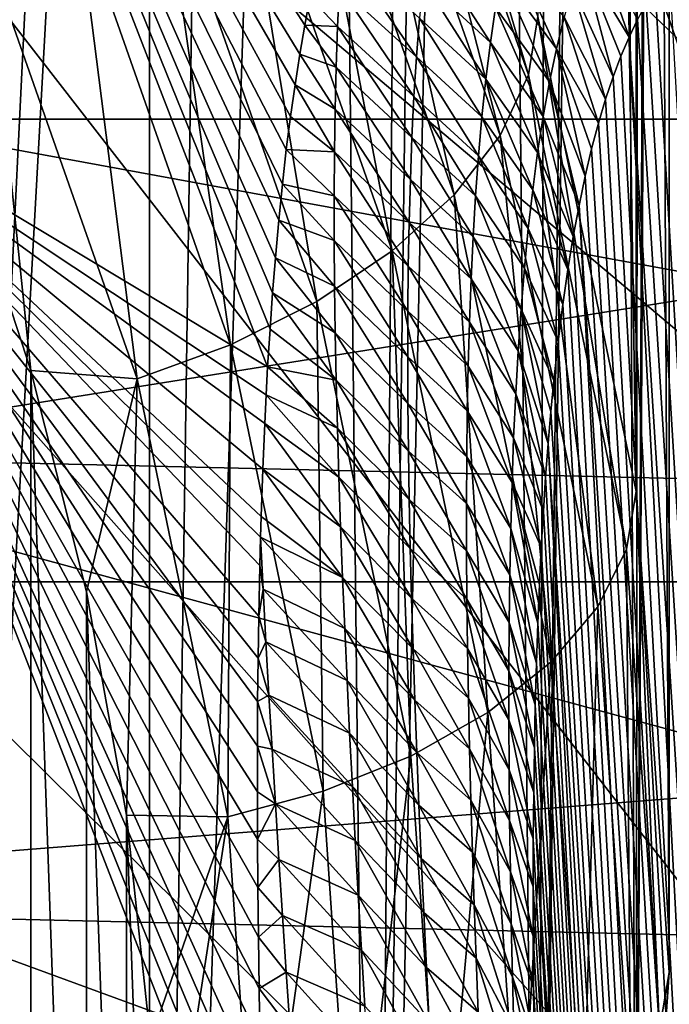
# Model space of a CAD drawing. Header units: metres. Extents: x -109 to 109, y -315 to 32.
# Tile 343 of 384: x 89.64 to 91.5, y -17.03 to -14.22. Entities that reach past the tile are written whole.
import ezdxf

# ---------------------------------------------------------------- set-up
doc = ezdxf.new("R2010")
doc.units = ezdxf.units.M
doc.layers.add('solid_K244242000C74_AAA', color=7, linetype='CONTINUOUS')

msp = doc.modelspace()

# ---------------------------------------------------------------- linework, layer by layer
at = {"layer": 'solid_K244242000C74_AAA'}
for points in [[(91.123917, -14.208123, 26.110605), (91.405685, -15.566562, 25.159416), (91.124214, 2.740883, 1.902633)], [(91.405685, -15.566562, 25.159416), (91.405716, 1.384174, 0.950722), (91.124214, 2.740883, 1.902633)], [(91.405685, -15.566562, 25.159416), (91.5, -16.942301, 24.196114), (91.405716, 1.384174, 0.950722)], [(91.5, -16.942301, 24.196114), (91.5, 0), (91.405716, 1.384174, 0.950722)], [(91.405685, -18.318039, 23.232811), (91.478989, -1.083042, 0.162993), (91.5, 0)], [(91.5, -16.942301, 24.196114), (91.405685, -18.318039, 23.232811), (91.5, 0)], [(91.405685, -18.318039, 23.232811), (91.416313, -2.157398, 0.322471), (91.478989, -1.083042, 0.162993)], [(91.405685, -18.318039, 23.232811), (91.341476, -2.964699, 0.442014), (91.416313, -2.157398, 0.322471)], [(91.123917, -19.676477, 22.281622), (91.312523, -3.22234, 0.480253), (91.341476, -2.964699, 0.442014)], [(91.405685, -18.318039, 23.232811), (91.123917, -19.676477, 22.281622), (91.341476, -2.964699, 0.442014)], [(91.123917, -19.676477, 22.281622), (91.168518, -4.27393, 0.636306), (91.312523, -3.22234, 0.480253)], [(91.123917, -19.676477, 22.281622), (90.985733, -5.306848, 0.789926), (91.168518, -4.27393, 0.636306)], [(90.658249, -21.000532, 21.354509), (90.855133, -5.92998, 0.883347), (90.985733, -5.306848, 0.789926)], [(91.123917, -19.676477, 22.281622), (90.658249, -21.000532, 21.354509), (90.985733, -5.306848, 0.789926)], [(90.658249, -21.000532, 21.354509), (90.765503, -6.319207, 0.941583), (90.855133, -5.92998, 0.883347)], [(90.658249, -21.000532, 21.354509), (90.509773, -7.304878, 1.088105), (90.765503, -6.319207, 0.941583)], [(90.014534, -22.273552, 20.463131), (90.22023, -8.262896, 1.230789), (90.509773, -7.304878, 1.088105)], [(90.658249, -21.000532, 21.354509), (90.014534, -22.273552, 20.463131), (90.509773, -7.304878, 1.088105)], [(90.014534, -22.273552, 20.463131), (90.010094, -8.882573, 1.32278), (90.22023, -8.262896, 1.230789)], [(102.193687, -16.512283, -78.325066), (90.813995, -8.612486, -73.288864), (90.326729, -9.374799, -73.288864)], [(102.193687, -16.512283, -78.325066), (103.646935, -13.995176, -78.325066), (90.813995, -8.612486, -73.288864)], [(89.200867, -23.479528, 19.618696), (89.899704, -9.187857, 1.368157), (90.010094, -8.882573, 1.32278)], [(90.014534, -22.273552, 20.463131), (89.200867, -23.479528, 19.618696), (90.010094, -8.882573, 1.32278)], [(89.200867, -23.479528, 19.618696), (89.550194, -10.079181, 1.501019), (89.899704, -9.187857, 1.368157)], [(102.193687, -16.512283, -78.325066), (90.326729, -9.374799, -73.288864), (89.798912, -10.109612, -73.288864)], [(100.507744, -18.879858, -78.325066), (89.798912, -10.109612, -73.288864), (89.232086, -10.814772, -73.288864)], [(100.507744, -18.879858, -78.325066), (102.193687, -16.512283, -78.325066), (89.798912, -10.109612, -73.288864)], [(100.507744, -18.879858, -78.325066), (89.232086, -10.814772, -73.288864), (88.627914, -11.488209, -73.288864)], [(92.973717, -14.809742, 35.95723), (90.614105, -11.628549, 30.207176), (90.154518, -10.990338, 30.654057)], [(92.091827, -13.558511, 36.833351), (92.973717, -14.809742, 35.95723), (90.154518, -10.990338, 30.654057)], [(98.604385, -21.076456, -78.325066), (88.627914, -11.488209, -73.288864), (87.988174, -12.127951, -73.288864)], [(98.604385, -21.076456, -78.325066), (100.507744, -18.879858, -78.325066), (88.627914, -11.488209, -73.288864)], [(92.973717, -14.809742, 35.95723), (91.029282, -12.286864, 29.74622), (90.614105, -11.628549, 30.207176)], [(96.500847, -23.082178, -78.325066), (87.988174, -12.127951, -73.288864), (87.314735, -12.73212, -73.288864)], [(96.500847, -23.082178, -78.325066), (98.604385, -21.076456, -78.325066), (87.988174, -12.127951, -73.288864)], [(93.706413, -16.123974, 35.036995), (91.398743, -12.963213, 29.272635), (91.029282, -12.286864, 29.74622)], [(92.973717, -14.809742, 35.95723), (93.706413, -16.123974, 35.036995), (91.029282, -12.286864, 29.74622)], [(89.0224, -14.413562, 52.635078), (90.35041, -15.210604, 52.060749), (89.243362, -12.356559, 45.812031)], [(90.456482, -14.233322, 48.848778), (90.471428, -14.153676, 48.547749), (89.243362, -12.356559, 45.812031)], [(90.442314, -14.31671, 49.155273), (90.456482, -14.233322, 48.848778), (89.243362, -12.356559, 45.812031)], [(90.428757, -14.403657, 49.4669), (90.442314, -14.31671, 49.155273), (89.243362, -12.356559, 45.812031)], [(90.415894, -14.494364, 49.783924), (90.428757, -14.403657, 49.4669), (89.243362, -12.356559, 45.812031)], [(90.403801, -14.589038, 50.106606), (90.415894, -14.494364, 49.783924), (89.243362, -12.356559, 45.812031)], [(90.392548, -14.687892, 50.435215), (90.403801, -14.589038, 50.106606), (89.243362, -12.356559, 45.812031)], [(90.382217, -14.791138, 50.770012), (90.392548, -14.687892, 50.435215), (89.243362, -12.356559, 45.812031)], [(90.372665, -14.898615, 51.110649), (90.382217, -14.791138, 50.770012), (89.243362, -12.356559, 45.812031)], [(90.364624, -14.999026, 51.422508), (90.372665, -14.898615, 51.110649), (89.243362, -12.356559, 45.812031)], [(90.357185, -15.102962, 51.739132), (90.364624, -14.999026, 51.422508), (89.243362, -12.356559, 45.812031)], [(90.35041, -15.210604, 52.060749), (90.357185, -15.102962, 51.739132), (89.243362, -12.356559, 45.812031)], [(96.500847, -23.082178, -78.325066), (87.314735, -12.73212, -73.288864), (86.609573, -13.298944, -73.288864)], [(90.63205, -13.054207, 27.264715), (91.096855, -14.375811, 26.339317), (90.658249, -12.884069, 27.037718)], [(91.096855, -14.375811, 26.339317), (91.123917, -14.208123, 26.110605), (90.658249, -12.884069, 27.037718)], [(93.706413, -16.123974, 35.036995), (91.721329, -13.655467, 28.787914), (91.398743, -12.963213, 29.272635)], [(90.553726, -13.234176, 27.473953), (91.015953, -14.548454, 26.553686), (90.63205, -13.054207, 27.264715)], [(91.015953, -14.548454, 26.553686), (91.096855, -14.375811, 26.339317), (90.63205, -13.054207, 27.264715)], [(47.710915, -13.147866, -83.82), (105.289085, -13.147866, -83.82), (104.631042, -14.502484, -83.82)], [(47.710915, -13.147866, -83.82), (104.631042, -14.502484, -83.82), (48.368961, -14.502484, -83.82)], [(91.281967, -13.598025, 28.444649), (88.246117, -14.336112, 27.927835), (87.670311, -13.242665, 28.693476)], [(90.426285, -13.415894, 27.655731), (90.884323, -14.718255, 26.743807), (90.553726, -13.234176, 27.473953)], [(90.884323, -14.718255, 26.743807), (91.015953, -14.548454, 26.553686), (90.553726, -13.234176, 27.473953)], [(94.216187, -24.878862, -78.325066), (86.609573, -13.298944, -73.288864), (85.874756, -13.826761, -73.288864)], [(94.216187, -24.878862, -78.325066), (96.500847, -23.082178, -78.325066), (86.609573, -13.298944, -73.288864)], [(90.254646, -13.592364, 27.803045), (90.707039, -14.878675, 26.902361), (90.426285, -13.415894, 27.655731)], [(90.707039, -14.878675, 26.902361), (90.884323, -14.718255, 26.743807), (90.426285, -13.415894, 27.655731)], [(91.281967, -13.598025, 28.444649), (91.76889, -14.981524, 27.475914), (88.246117, -14.336112, 27.927835)], [(90.045403, -13.756792, 27.910225), (90.490921, -15.023535, 27.023243), (90.254646, -13.592364, 27.803045)], [(90.490921, -15.023535, 27.023243), (90.707039, -14.878675, 26.902361), (90.254646, -13.592364, 27.803045)], [(91.453949, -13.718953, 28.37718), (91.76889, -14.981524, 27.475914), (91.281967, -13.598025, 28.444649)], [(91.559456, -13.713657, 28.431595), (92.019791, -15.071777, 27.480629), (91.453949, -13.718953, 28.37718)], [(91.453949, -13.718953, 28.37718), (91.911057, -15.067558, 27.432877), (91.76889, -14.981524, 27.475914)], [(92.019791, -15.071777, 27.480629), (91.911057, -15.067558, 27.432877), (91.453949, -13.718953, 28.37718)], [(89.806633, -13.902845, 27.973143), (90.244286, -15.147258, 27.101795), (90.045403, -13.756792, 27.910225)], [(90.244286, -15.147258, 27.101795), (90.490921, -15.023535, 27.023243), (90.045403, -13.756792, 27.910225)], [(94.216187, -24.878862, -78.325066), (85.874756, -13.826761, -73.288864), (85.112442, -14.314021, -73.288864)], [(89.547508, -14.024901, 27.989376), (89.976646, -15.245081, 27.134998), (89.806633, -13.902845, 27.973143)], [(89.976646, -15.245081, 27.134998), (90.244286, -15.147258, 27.101795), (89.806633, -13.902845, 27.973143)], [(91.250206, -14.043398, 44.682266), (91.384796, -14.267316, 44.266678), (91.279892, -13.967907, 44.291706)], [(91.279892, -13.967907, 44.291706), (91.384796, -14.267316, 44.266678), (91.408974, -14.217245, 43.99332)], [(90.776566, -14.323569, 48.058964), (90.563095, -14.013013, 47.808197), (90.556168, -14.123359, 48.197834)], [(90.776566, -14.323569, 48.058964), (90.785194, -14.21301, 47.670982), (90.563095, -14.013013, 47.808197)], [(90.987885, -14.283202, 46.939468), (90.807182, -14.002419, 46.891445), (90.795357, -14.105896, 47.281822)], [(90.987885, -14.283202, 46.939468), (91.002533, -14.182569, 46.553612), (90.807182, -14.002419, 46.891445)], [(91.176888, -14.30076, 45.849159), (91.037575, -13.99326, 45.778709), (91.019051, -14.085839, 46.166698)], [(91.176888, -14.30076, 45.849159), (91.198906, -14.21017, 45.461014), (91.037575, -13.99326, 45.778709)], [(89.468201, -14.597421, 27.622787), (89.672417, -15.221212, 27.186005), (89.547508, -14.024901, 27.989376)], [(89.672417, -15.221212, 27.186005), (89.976646, -15.245081, 27.134998), (89.547508, -14.024901, 27.989376)], [(91.223282, -14.124283, 45.072048), (91.339203, -14.381234, 44.836231), (91.250206, -14.043398, 44.682266)], [(91.250206, -14.043398, 44.682266), (91.339203, -14.381234, 44.836231), (91.361534, -14.32195, 44.547611)], [(91.250206, -14.043398, 44.682266), (91.361534, -14.32195, 44.547611), (91.384796, -14.267316, 44.266678)], [(92.481003, -31.324652, 68.355843), (91.50045, -14.074739, 43.092243), (91.459953, -14.129578, 43.467808)], [(91.157051, -14.395758, 46.236465), (91.019051, -14.085839, 46.166698), (91.002533, -14.182569, 46.553612)], [(91.157051, -14.395758, 46.236465), (91.176888, -14.30076, 45.849159), (91.019051, -14.085839, 46.166698)], [(90.550613, -14.236947, 48.586197), (90.556168, -14.123359, 48.197834), (90.471428, -14.153676, 48.547749)], [(90.769363, -14.437397, 48.445797), (90.556168, -14.123359, 48.197834), (90.550613, -14.236947, 48.586197)], [(90.769363, -14.437397, 48.445797), (90.776566, -14.323569, 48.058964), (90.556168, -14.123359, 48.197834)], [(90.974983, -14.387551, 47.324287), (90.795357, -14.105896, 47.281822), (90.785194, -14.21301, 47.670982)], [(90.974983, -14.387551, 47.324287), (90.987885, -14.283202, 46.939468), (90.795357, -14.105896, 47.281822)], [(91.198906, -14.21017, 45.461014), (91.31778, -14.444899, 45.132195), (91.223282, -14.124283, 45.072048)], [(91.223282, -14.124283, 45.072048), (91.31778, -14.444899, 45.132195), (91.339203, -14.381234, 44.836231)], [(92.481003, -31.324652, 68.355843), (91.459953, -14.129578, 43.467808), (91.434036, -14.171419, 43.727139)], [(90.550613, -14.236947, 48.586197), (90.471428, -14.153676, 48.547749), (90.456482, -14.233322, 48.848778)], [(91.139221, -14.494872, 46.622929), (91.002533, -14.182569, 46.553612), (90.987885, -14.283202, 46.939468)], [(91.139221, -14.494872, 46.622929), (91.157051, -14.395758, 46.236465), (91.002533, -14.182569, 46.553612)], [(92.481003, -31.324652, 68.355843), (91.434036, -14.171419, 43.727139), (91.408974, -14.217245, 43.99332)], [(90.963699, -14.495431, 47.708088), (90.785194, -14.21301, 47.670982), (90.776566, -14.323569, 48.058964)], [(90.963699, -14.495431, 47.708088), (90.974983, -14.387551, 47.324287), (90.785194, -14.21301, 47.670982)], [(91.096855, -14.375811, 26.339317), (91.378098, -15.731735, 25.389889), (91.123917, -14.208123, 26.110605)], [(91.378098, -15.731735, 25.389889), (91.405685, -15.566562, 25.159416), (91.123917, -14.208123, 26.110605)], [(91.176888, -14.30076, 45.849159), (91.297302, -14.513287, 45.435913), (91.198906, -14.21017, 45.461014)], [(91.198906, -14.21017, 45.461014), (91.297302, -14.513287, 45.435913), (91.31778, -14.444899, 45.132195)], [(92.481003, -31.324652, 68.355843), (91.408974, -14.217245, 43.99332), (91.384796, -14.267316, 44.266678)], [(90.546364, -14.353648, 48.973328), (90.456482, -14.233322, 48.848778), (90.442314, -14.31671, 49.155273)], [(90.546364, -14.353648, 48.973328), (90.550613, -14.236947, 48.586197), (90.456482, -14.233322, 48.848778)], [(90.763496, -14.554358, 48.83152), (90.550613, -14.236947, 48.586197), (90.546364, -14.353648, 48.973328)], [(90.763496, -14.554358, 48.83152), (90.769363, -14.437397, 48.445797), (90.550613, -14.236947, 48.586197)], [(92.255585, -30.633211, 68.637878), (91.384796, -14.267316, 44.266678), (91.361534, -14.32195, 44.547611)], [(92.255585, -30.633211, 68.637878), (92.481003, -31.324652, 68.355843), (91.384796, -14.267316, 44.266678)], [(91.12326, -14.597879, 47.008541), (90.987885, -14.283202, 46.939468), (90.974983, -14.387551, 47.324287)], [(91.12326, -14.597879, 47.008541), (91.139221, -14.494872, 46.622929), (90.987885, -14.283202, 46.939468)], [(91.157051, -14.395758, 46.236465), (91.259308, -14.665389, 46.068031), (91.176888, -14.30076, 45.849159)], [(91.176888, -14.30076, 45.849159), (91.259308, -14.665389, 46.068031), (91.277809, -14.586778, 45.747849)], [(91.176888, -14.30076, 45.849159), (91.277809, -14.586778, 45.747849), (91.297302, -14.513287, 45.435913)], [(91.771072, -26.450243, -78.325066), (85.112442, -14.314021, -73.288864), (84.324867, -14.759296, -73.288864)], [(91.771072, -26.450243, -78.325066), (94.216187, -24.878862, -78.325066), (85.112442, -14.314021, -73.288864)], [(90.543335, -14.473341, 49.359261), (90.442314, -14.31671, 49.155273), (90.428757, -14.403657, 49.4669)], [(90.543335, -14.473341, 49.359261), (90.546364, -14.353648, 48.973328), (90.442314, -14.31671, 49.155273)], [(90.953926, -14.606657, 48.090893), (90.776566, -14.323569, 48.058964), (90.769363, -14.437397, 48.445797)], [(90.953926, -14.606657, 48.090893), (90.963699, -14.495431, 47.708088), (90.776566, -14.323569, 48.058964)], [(92.255585, -30.633211, 68.637878), (91.361534, -14.32195, 44.547611), (91.339203, -14.381234, 44.836231)], [(91.76889, -14.981524, 27.475914), (88.663063, -15.476958, 27.129007), (88.246117, -14.336112, 27.927835)], [(90.758881, -14.67433, 49.216152), (90.546364, -14.353648, 48.973328), (90.543335, -14.473341, 49.359261)], [(90.758881, -14.67433, 49.216152), (90.763496, -14.554358, 48.83152), (90.546364, -14.353648, 48.973328)], [(91.015953, -14.548454, 26.553686), (91.295639, -15.896864, 25.60952), (91.096855, -14.375811, 26.339317)], [(91.295639, -15.896864, 25.60952), (91.378098, -15.731735, 25.389889), (91.096855, -14.375811, 26.339317)], [(92.255585, -30.633211, 68.637878), (91.339203, -14.381234, 44.836231), (91.31778, -14.444899, 45.132195)], [(88.975883, -17.059437, 59.1464), (90.345619, -17.809652, 58.598862), (89.0224, -14.413562, 52.635078)], [(90.345985, -15.290336, 52.295044), (90.35041, -15.210604, 52.060749), (89.0224, -14.413562, 52.635078)], [(90.341949, -15.372146, 52.53212), (90.345985, -15.290336, 52.295044), (89.0224, -14.413562, 52.635078)], [(90.336533, -15.502677, 52.903759), (90.341949, -15.372146, 52.53212), (89.0224, -14.413562, 52.635078)], [(90.331886, -15.63803, 53.281628), (90.336533, -15.502677, 52.903759), (89.0224, -14.413562, 52.635078)], [(90.330124, -15.696994, 53.444046), (90.331886, -15.63803, 53.281628), (89.0224, -14.413562, 52.635078)], [(90.32795, -15.77819, 53.665592), (90.330124, -15.696994, 53.444046), (89.0224, -14.413562, 52.635078)], [(90.324814, -15.923451, 54.056026), (90.32795, -15.77819, 53.665592), (89.0224, -14.413562, 52.635078)], [(90.322937, -16.043539, 54.373276), (90.324814, -15.923451, 54.056026), (89.0224, -14.413562, 52.635078)], [(90.321663, -16.167242, 54.695087), (90.322937, -16.043539, 54.373276), (89.0224, -14.413562, 52.635078)], [(90.321037, -16.294722, 55.021645), (90.321663, -16.167242, 54.695087), (89.0224, -14.413562, 52.635078)], [(90.321037, -16.42601, 55.352921), (90.321037, -16.294722, 55.021645), (89.0224, -14.413562, 52.635078)], [(90.321472, -16.560781, 55.688328), (90.321037, -16.42601, 55.352921), (89.0224, -14.413562, 52.635078)], [(90.32238, -16.699179, 56.028015), (90.321472, -16.560781, 55.688328), (89.0224, -14.413562, 52.635078)], [(90.323799, -16.841389, 56.372211), (90.32238, -16.699179, 56.028015), (89.0224, -14.413562, 52.635078)], [(90.32579, -16.987604, 56.721134), (90.323799, -16.841389, 56.372211), (89.0224, -14.413562, 52.635078)], [(90.328392, -17.138018, 57.075008), (90.32579, -16.987604, 56.721134), (89.0224, -14.413562, 52.635078)], [(90.33165, -17.292828, 57.434052), (90.328392, -17.138018, 57.075008), (89.0224, -14.413562, 52.635078)], [(90.334709, -17.418114, 57.720913), (90.33165, -17.292828, 57.434052), (89.0224, -14.413562, 52.635078)], [(90.338074, -17.54604, 58.010742), (90.334709, -17.418114, 57.720913), (89.0224, -14.413562, 52.635078)], [(90.341705, -17.676514, 58.303349), (90.338074, -17.54604, 58.010742), (89.0224, -14.413562, 52.635078)], [(90.345619, -17.809652, 58.598862), (90.341705, -17.676514, 58.303349), (89.0224, -14.413562, 52.635078)], [(90.541435, -14.595901, 49.74403), (90.428757, -14.403657, 49.4669), (90.415894, -14.494364, 49.783924)], [(90.541435, -14.595901, 49.74403), (90.543335, -14.473341, 49.359261), (90.428757, -14.403657, 49.4669)], [(91.109055, -14.70459, 47.393303), (90.974983, -14.387551, 47.324287), (90.963699, -14.495431, 47.708088)], [(91.109055, -14.70459, 47.393303), (91.12326, -14.597879, 47.008541), (90.974983, -14.387551, 47.324287)], [(91.139221, -14.494872, 46.622929), (91.241776, -14.748867, 46.396141), (91.157051, -14.395758, 46.236465)], [(91.157051, -14.395758, 46.236465), (91.241776, -14.748867, 46.396141), (91.259308, -14.665389, 46.068031)], [(90.945564, -14.721064, 48.472717), (90.769363, -14.437397, 48.445797), (90.763496, -14.554358, 48.83152)], [(90.945564, -14.721064, 48.472717), (90.953926, -14.606657, 48.090893), (90.769363, -14.437397, 48.445797)], [(92.255585, -30.633211, 68.637878), (91.31778, -14.444899, 45.132195), (91.297302, -14.513287, 45.435913)], [(90.541435, -14.595901, 49.74403), (90.415894, -14.494364, 49.783924), (90.403801, -14.589038, 50.106606)], [(90.755447, -14.797188, 49.599724), (90.543335, -14.473341, 49.359261), (90.541435, -14.595901, 49.74403)], [(90.755447, -14.797188, 49.599724), (90.758881, -14.67433, 49.216152), (90.543335, -14.473341, 49.359261)], [(91.096481, -14.814816, 47.777222), (90.963699, -14.495431, 47.708088), (90.953926, -14.606657, 48.090893)], [(91.096481, -14.814816, 47.777222), (91.109055, -14.70459, 47.393303), (90.963699, -14.495431, 47.708088)], [(91.12326, -14.597879, 47.008541), (91.225258, -14.837648, 46.732681), (91.139221, -14.494872, 46.622929)], [(91.139221, -14.494872, 46.622929), (91.225258, -14.837648, 46.732681), (91.241776, -14.748867, 46.396141)], [(48.368961, -14.502484, -83.82), (104.631042, -14.502484, -83.82), (103.909103, -15.824654, -83.82)], [(48.368961, -14.502484, -83.82), (103.909103, -15.824654, -83.82), (49.090897, -15.824654, -83.82)], [(92.255585, -30.633211, 68.637878), (91.297302, -14.513287, 45.435913), (91.277809, -14.586778, 45.747849)], [(90.938522, -14.838526, 48.853584), (90.763496, -14.554358, 48.83152), (90.758881, -14.67433, 49.216152)], [(90.938522, -14.838526, 48.853584), (90.945564, -14.721064, 48.472717), (90.763496, -14.554358, 48.83152)], [(90.884323, -14.718255, 26.743807), (91.161476, -16.054438, 25.808203), (91.015953, -14.548454, 26.553686)], [(91.161476, -16.054438, 25.808203), (91.295639, -15.896864, 25.60952), (91.015953, -14.548454, 26.553686)], [(89.468201, -14.597421, 27.622787), (89.468208, -20.96431, 23.164644), (89.672417, -20.340519, 23.601427)], [(89.468201, -14.597421, 27.622787), (89.672417, -20.340519, 23.601427), (89.672417, -15.221212, 27.186005)], [(90.540596, -14.721206, 50.127678), (90.403801, -14.589038, 50.106606), (90.392548, -14.687892, 50.435215)], [(90.540596, -14.721206, 50.127678), (90.541435, -14.595901, 49.74403), (90.403801, -14.589038, 50.106606)], [(90.753105, -14.922812, 49.982262), (90.541435, -14.595901, 49.74403), (90.540596, -14.721206, 50.127678)], [(90.753105, -14.922812, 49.982262), (90.755447, -14.797188, 49.599724), (90.541435, -14.595901, 49.74403)], [(91.085434, -14.92837, 48.16029), (90.953926, -14.606657, 48.090893), (90.945564, -14.721064, 48.472717)], [(91.085434, -14.92837, 48.16029), (91.096481, -14.814816, 47.777222), (90.953926, -14.606657, 48.090893)], [(91.109055, -14.70459, 47.393303), (91.209793, -14.932187, 47.078182), (91.12326, -14.597879, 47.008541)], [(91.12326, -14.597879, 47.008541), (91.209793, -14.932187, 47.078182), (91.225258, -14.837648, 46.732681)], [(92.255585, -30.633211, 68.637878), (91.277809, -14.586778, 45.747849), (91.259308, -14.665389, 46.068031)], [(92.255585, -30.633211, 68.637878), (91.259308, -14.665389, 46.068031), (91.241776, -14.748867, 46.396141)], [(90.540749, -14.849161, 50.510227), (90.392548, -14.687892, 50.435215), (90.382217, -14.791138, 50.770012)], [(90.540749, -14.849161, 50.510227), (90.540596, -14.721206, 50.127678), (90.392548, -14.687892, 50.435215)], [(90.932724, -14.958923, 49.233501), (90.758881, -14.67433, 49.216152), (90.755447, -14.797188, 49.599724)], [(90.932724, -14.958923, 49.233501), (90.938522, -14.838526, 48.853584), (90.758881, -14.67433, 49.216152)], [(90.751785, -15.051096, 50.363785), (90.540596, -14.721206, 50.127678), (90.540749, -14.849161, 50.510227)], [(90.751785, -15.051096, 50.363785), (90.753105, -14.922812, 49.982262), (90.540596, -14.721206, 50.127678)], [(90.707039, -14.878675, 26.902361), (90.980774, -16.198387, 25.978287), (90.884323, -14.718255, 26.743807)], [(90.980774, -16.198387, 25.978287), (91.161476, -16.054438, 25.808203), (90.884323, -14.718255, 26.743807)], [(91.075806, -15.045103, 48.542519), (90.945564, -14.721064, 48.472717), (90.938522, -14.838526, 48.853584)], [(91.075806, -15.045103, 48.542519), (91.085434, -14.92837, 48.16029), (90.945564, -14.721064, 48.472717)], [(91.096481, -14.814816, 47.777222), (91.195381, -15.032386, 47.432533), (91.109055, -14.70459, 47.393303)], [(91.109055, -14.70459, 47.393303), (91.195381, -15.032386, 47.432533), (91.209793, -14.932187, 47.078182)], [(92.059265, -29.912754, 68.901245), (91.241776, -14.748867, 46.396141), (91.225258, -14.837648, 46.732681)], [(92.059265, -29.912754, 68.901245), (92.255585, -30.633211, 68.637878), (91.241776, -14.748867, 46.396141)], [(91.771072, -26.450243, -78.325066), (84.324867, -14.759296, -73.288864), (83.514336, -15.16128, -73.288864)], [(90.541832, -14.979684, 50.891705), (90.382217, -14.791138, 50.770012), (90.372665, -14.898615, 51.110649)], [(90.541832, -14.979684, 50.891705), (90.540749, -14.849161, 50.510227), (90.382217, -14.791138, 50.770012)], [(90.928085, -15.082135, 49.612488), (90.755447, -14.797188, 49.599724), (90.753105, -14.922812, 49.982262)], [(90.928085, -15.082135, 49.612488), (90.932724, -14.958923, 49.233501), (90.755447, -14.797188, 49.599724)], [(91.085434, -14.92837, 48.16029), (91.182007, -15.138051, 47.795506), (91.096481, -14.814816, 47.777222)], [(91.096481, -14.814816, 47.777222), (91.182007, -15.138051, 47.795506), (91.195381, -15.032386, 47.432533)], [(90.751442, -15.18196, 50.744312), (90.540749, -14.849161, 50.510227), (90.541832, -14.979684, 50.891705)], [(90.751442, -15.18196, 50.744312), (90.751785, -15.051096, 50.363785), (90.540749, -14.849161, 50.510227)], [(91.067513, -15.16489, 48.923908), (90.938522, -14.838526, 48.853584), (90.932724, -14.958923, 49.233501)], [(91.067513, -15.16489, 48.923908), (91.075806, -15.045103, 48.542519), (90.938522, -14.838526, 48.853584)], [(92.059265, -29.912754, 68.901245), (91.225258, -14.837648, 46.732681), (91.209793, -14.932187, 47.078182)], [(90.490921, -15.023535, 27.023243), (90.76049, -16.323172, 26.113226), (90.707039, -14.878675, 26.902361)], [(90.76049, -16.323172, 26.113226), (90.980774, -16.198387, 25.978287), (90.707039, -14.878675, 26.902361)], [(90.543793, -15.112693, 51.272129), (90.372665, -14.898615, 51.110649), (90.364624, -14.999026, 51.422508)], [(90.543793, -15.112693, 51.272129), (90.541832, -14.979684, 50.891705), (90.372665, -14.898615, 51.110649)], [(90.924545, -15.208044, 49.990559), (90.753105, -14.922812, 49.982262), (90.751785, -15.051096, 50.363785)], [(90.924545, -15.208044, 49.990559), (90.928085, -15.082135, 49.612488), (90.753105, -14.922812, 49.982262)], [(91.075806, -15.045103, 48.542519), (91.169724, -15.249723, 48.167679), (91.085434, -14.92837, 48.16029)], [(91.085434, -14.92837, 48.16029), (91.169724, -15.249723, 48.167679), (91.182007, -15.138051, 47.795506)], [(92.059265, -29.912754, 68.901245), (91.209793, -14.932187, 47.078182), (91.195381, -15.032386, 47.432533)], [(91.060486, -15.287609, 49.30447), (90.932724, -14.958923, 49.233501), (90.928085, -15.082135, 49.612488)], [(91.060486, -15.287609, 49.30447), (91.067513, -15.16489, 48.923908), (90.932724, -14.958923, 49.233501)], [(91.76889, -14.981524, 27.475914), (92.063522, -16.40107, 26.481937), (88.663063, -15.476958, 27.129007)], [(90.546577, -15.248105, 51.651531), (90.364624, -14.999026, 51.422508), (90.357185, -15.102962, 51.739132)], [(90.546577, -15.248105, 51.651531), (90.543793, -15.112693, 51.272129), (90.364624, -14.999026, 51.422508)], [(90.752007, -15.315321, 51.123867), (90.541832, -14.979684, 50.891705), (90.543793, -15.112693, 51.272129)], [(90.752007, -15.315321, 51.123867), (90.751442, -15.18196, 50.744312), (90.541832, -14.979684, 50.891705)], [(90.244286, -15.147258, 27.101795), (90.509102, -16.423986, 26.207821), (90.490921, -15.023535, 27.023243)], [(90.509102, -16.423986, 26.207821), (90.76049, -16.323172, 26.113226), (90.490921, -15.023535, 27.023243)], [(92.059265, -29.912754, 68.901245), (91.195381, -15.032386, 47.432533), (91.182007, -15.138051, 47.795506)], [(90.92202, -15.336555, 50.367729), (90.751785, -15.051096, 50.363785), (90.751442, -15.18196, 50.744312)], [(90.92202, -15.336555, 50.367729), (90.924545, -15.208044, 49.990559), (90.751785, -15.051096, 50.363785)], [(91.067513, -15.16489, 48.923908), (91.153412, -15.429459, 48.744247), (91.075806, -15.045103, 48.542519)], [(91.075806, -15.045103, 48.542519), (91.153412, -15.429459, 48.744247), (91.161247, -15.337746, 48.453201)], [(91.075806, -15.045103, 48.542519), (91.161247, -15.337746, 48.453201), (91.169724, -15.249723, 48.167679)], [(91.054642, -15.413135, 49.6842), (90.928085, -15.082135, 49.612488), (90.924545, -15.208044, 49.990559)], [(91.054642, -15.413135, 49.6842), (91.060486, -15.287609, 49.30447), (90.928085, -15.082135, 49.612488)], [(90.546577, -15.248105, 51.651531), (90.357185, -15.102962, 51.739132), (90.35041, -15.210604, 52.060749)], [(90.753426, -15.451097, 51.502464), (90.543793, -15.112693, 51.272129), (90.546577, -15.248105, 51.651531)], [(90.753426, -15.451097, 51.502464), (90.752007, -15.315321, 51.123867), (90.543793, -15.112693, 51.272129)], [(92.059265, -29.912754, 68.901245), (91.182007, -15.138051, 47.795506), (91.169724, -15.249723, 48.167679)], [(89.18766, -27.782084, -78.325066), (91.771072, -26.450243, -78.325066), (83.514336, -15.16128, -73.288864)], [(89.976646, -15.245081, 27.134998), (90.236305, -16.496946, 26.258432), (90.244286, -15.147258, 27.101795)], [(90.236305, -16.496946, 26.258432), (90.509102, -16.423986, 26.207821), (90.244286, -15.147258, 27.101795)], [(91.060486, -15.287609, 49.30447), (91.146179, -15.524514, 49.040436), (91.067513, -15.16489, 48.923908)], [(91.067513, -15.16489, 48.923908), (91.146179, -15.524514, 49.040436), (91.153412, -15.429459, 48.744247)], [(90.920471, -15.467587, 50.744011), (90.751442, -15.18196, 50.744312), (90.752007, -15.315321, 51.123867)], [(90.920471, -15.467587, 50.744011), (90.92202, -15.336555, 50.367729), (90.751442, -15.18196, 50.744312)], [(89.672417, -15.221212, 27.186005), (89.831902, -15.853246, 26.74345), (89.976646, -15.245081, 27.134998)], [(89.672417, -15.221212, 27.186005), (89.672417, -20.340519, 23.601427), (89.831902, -19.708485, 24.043982)], [(89.672417, -15.221212, 27.186005), (89.831902, -19.708485, 24.043982), (89.831902, -15.853246, 26.74345)], [(90.550125, -15.38584, 52.029934), (90.35041, -15.210604, 52.060749), (90.345985, -15.290336, 52.295044)], [(90.550125, -15.38584, 52.029934), (90.546577, -15.248105, 51.651531), (90.35041, -15.210604, 52.060749)], [(91.049904, -15.541355, 50.063114), (90.924545, -15.208044, 49.990559), (90.92202, -15.336555, 50.367729)], [(91.049904, -15.541355, 50.063114), (91.054642, -15.413135, 49.6842), (90.924545, -15.208044, 49.990559)], [(89.831902, -15.853246, 26.74345), (89.946304, -16.492418, 26.295897), (89.976646, -15.245081, 27.134998)], [(89.946304, -16.492418, 26.295897), (90.236305, -16.496946, 26.258432), (89.976646, -15.245081, 27.134998)], [(90.755646, -15.589204, 51.880119), (90.546577, -15.248105, 51.651531), (90.550125, -15.38584, 52.029934)], [(90.755646, -15.589204, 51.880119), (90.753426, -15.451097, 51.502464), (90.546577, -15.248105, 51.651531)], [(92.059265, -29.912754, 68.901245), (91.169724, -15.249723, 48.167679), (91.161247, -15.337746, 48.453201)], [(90.554398, -15.525835, 52.407352), (90.345985, -15.290336, 52.295044), (90.341949, -15.372146, 52.53212)], [(90.554398, -15.525835, 52.407352), (90.550125, -15.38584, 52.029934), (90.345985, -15.290336, 52.295044)], [(90.91983, -15.60106, 51.119415), (90.752007, -15.315321, 51.123867), (90.753426, -15.451097, 51.502464)], [(90.91983, -15.60106, 51.119415), (90.920471, -15.467587, 50.744011), (90.752007, -15.315321, 51.123867)], [(91.054642, -15.413135, 49.6842), (91.13958, -15.623154, 49.342014), (91.060486, -15.287609, 49.30447)], [(91.060486, -15.287609, 49.30447), (91.13958, -15.623154, 49.342014), (91.146179, -15.524514, 49.040436)], [(91.046219, -15.672182, 50.441208), (90.92202, -15.336555, 50.367729), (90.920471, -15.467587, 50.744011)], [(91.046219, -15.672182, 50.441208), (91.049904, -15.541355, 50.063114), (90.92202, -15.336555, 50.367729)], [(92.059265, -29.912754, 68.901245), (91.161247, -15.337746, 48.453201), (91.153412, -15.429459, 48.744247)], [(90.559349, -15.668033, 52.783806), (90.341949, -15.372146, 52.53212), (90.336533, -15.502677, 52.903759)], [(90.559349, -15.668033, 52.783806), (90.554398, -15.525835, 52.407352), (90.341949, -15.372146, 52.53212)], [(90.758614, -15.729577, 52.256855), (90.550125, -15.38584, 52.029934), (90.554398, -15.525835, 52.407352)], [(90.758614, -15.729577, 52.256855), (90.755646, -15.589204, 51.880119), (90.550125, -15.38584, 52.029934)], [(91.049904, -15.541355, 50.063114), (91.133629, -15.725653, 49.649261), (91.054642, -15.413135, 49.6842)], [(91.054642, -15.413135, 49.6842), (91.133629, -15.725653, 49.649261), (91.13958, -15.623154, 49.342014)], [(90.920052, -15.736894, 51.493954), (90.753426, -15.451097, 51.502464), (90.755646, -15.589204, 51.880119)], [(90.920052, -15.736894, 51.493954), (90.91983, -15.60106, 51.119415), (90.753426, -15.451097, 51.502464)], [(91.892891, -29.163383, 69.145103), (91.153412, -15.429459, 48.744247), (91.146179, -15.524514, 49.040436)], [(91.892891, -29.163383, 69.145103), (92.059265, -29.912754, 68.901245), (91.153412, -15.429459, 48.744247)], [(92.063522, -16.40107, 26.481937), (88.915489, -16.649658, 26.307873), (88.663063, -15.476958, 27.129007)], [(91.043518, -15.805534, 50.818497), (90.920471, -15.467587, 50.744011), (90.91983, -15.60106, 51.119415)], [(91.043518, -15.805534, 50.818497), (91.046219, -15.672182, 50.441208), (90.920471, -15.467587, 50.744011)], [(90.564941, -15.812379, 53.159306), (90.336533, -15.502677, 52.903759), (90.331886, -15.63803, 53.281628)], [(90.564941, -15.812379, 53.159306), (90.559349, -15.668033, 52.783806), (90.336533, -15.502677, 52.903759)], [(90.762299, -15.872159, 52.632675), (90.554398, -15.525835, 52.407352), (90.559349, -15.668033, 52.783806)], [(90.762299, -15.872159, 52.632675), (90.758614, -15.729577, 52.256855), (90.554398, -15.525835, 52.407352)], [(91.892891, -29.163383, 69.145103), (91.146179, -15.524514, 49.040436), (91.13958, -15.623154, 49.342014)], [(91.046219, -15.672182, 50.441208), (91.123764, -15.943181, 50.281727), (91.049904, -15.541355, 50.063114)], [(91.049904, -15.541355, 50.063114), (91.123764, -15.943181, 50.281727), (91.128349, -15.832285, 49.962452)], [(91.049904, -15.541355, 50.063114), (91.128349, -15.832285, 49.962452), (91.133629, -15.725653, 49.649261)], [(91.378098, -15.731735, 25.389889), (91.472244, -17.104929, 24.42837), (91.405685, -15.566562, 25.159416)], [(91.472244, -17.104929, 24.42837), (91.5, -16.942301, 24.196114), (91.405685, -15.566562, 25.159416)], [(90.921074, -15.875009, 51.867638), (90.755646, -15.589204, 51.880119), (90.758614, -15.729577, 52.256855)], [(90.921074, -15.875009, 51.867638), (90.920052, -15.736894, 51.493954), (90.755646, -15.589204, 51.880119)], [(91.041748, -15.941327, 51.194977), (90.91983, -15.60106, 51.119415), (90.920052, -15.736894, 51.493954)], [(91.041748, -15.941327, 51.194977), (91.043518, -15.805534, 50.818497), (90.91983, -15.60106, 51.119415)], [(91.892891, -29.163383, 69.145103), (91.13958, -15.623154, 49.342014), (91.133629, -15.725653, 49.649261)], [(90.564941, -15.812379, 53.159306), (90.331886, -15.63803, 53.281628), (90.330124, -15.696994, 53.444046)], [(90.766655, -16.016895, 53.007603), (90.559349, -15.668033, 52.783806), (90.564941, -15.812379, 53.159306)], [(90.766655, -16.016895, 53.007603), (90.762299, -15.872159, 52.632675), (90.559349, -15.668033, 52.783806)], [(91.043518, -15.805534, 50.818497), (91.119812, -16.057863, 50.606606), (91.046219, -15.672182, 50.441208)], [(91.046219, -15.672182, 50.441208), (91.119812, -16.057863, 50.606606), (91.123764, -15.943181, 50.281727)], [(90.337608, -15.84582, 53.824356), (90.330124, -15.696994, 53.444046), (90.32795, -15.77819, 53.665592)], [(90.571136, -15.958817, 53.533875), (90.330124, -15.696994, 53.444046), (90.337608, -15.84582, 53.824356)], [(90.571136, -15.958817, 53.533875), (90.564941, -15.812379, 53.159306), (90.330124, -15.696994, 53.444046)], [(90.922867, -16.015343, 52.240475), (90.758614, -15.729577, 52.256855), (90.762299, -15.872159, 52.632675)], [(90.922867, -16.015343, 52.240475), (90.921074, -15.875009, 51.867638), (90.758614, -15.729577, 52.256855)], [(91.040855, -16.079479, 51.570663), (90.920052, -15.736894, 51.493954), (90.921074, -15.875009, 51.867638)], [(91.040855, -16.079479, 51.570663), (91.041748, -15.941327, 51.194977), (90.920052, -15.736894, 51.493954)], [(91.892891, -29.163383, 69.145103), (91.133629, -15.725653, 49.649261), (91.128349, -15.832285, 49.962452)], [(91.295639, -15.896864, 25.60952), (91.389259, -17.262447, 24.653328), (91.378098, -15.731735, 25.389889)], [(91.389259, -17.262447, 24.653328), (91.472244, -17.104929, 24.42837), (91.378098, -15.731735, 25.389889)], [(90.337608, -15.84582, 53.824356), (90.32795, -15.77819, 53.665592), (90.324814, -15.923451, 54.056026)], [(90.771637, -16.163727, 53.381641), (90.564941, -15.812379, 53.159306), (90.571136, -15.958817, 53.533875)], [(90.771637, -16.163727, 53.381641), (90.766655, -16.016895, 53.007603), (90.564941, -15.812379, 53.159306)], [(91.041748, -15.941327, 51.194977), (91.116516, -16.17655, 50.93729), (91.043518, -15.805534, 50.818497)], [(91.043518, -15.805534, 50.818497), (91.116516, -16.17655, 50.93729), (91.119812, -16.057863, 50.606606)], [(49.090897, -15.824654, -83.82), (103.909103, -15.824654, -83.82), (103.125038, -17.110952, -83.82)], [(49.090897, -15.824654, -83.82), (103.125038, -17.110952, -83.82), (49.874958, -17.110952, -83.82)], [(90.345673, -15.996408, 54.20277), (90.337608, -15.84582, 53.824356), (90.324814, -15.923451, 54.056026)], [(90.577888, -16.107292, 53.907524), (90.337608, -15.84582, 53.824356), (90.345673, -15.996408, 54.20277)], [(90.577888, -16.107292, 53.907524), (90.571136, -15.958817, 53.533875), (90.337608, -15.84582, 53.824356)], [(91.892891, -29.163383, 69.145103), (91.128349, -15.832285, 49.962452), (91.123764, -15.943181, 50.281727)], [(89.831902, -15.853246, 26.74345), (89.831902, -19.708485, 24.043982), (89.946304, -19.069313, 24.491535)], [(89.831902, -15.853246, 26.74345), (89.946304, -19.069313, 24.491535), (89.946304, -16.492418, 26.295897)], [(90.925369, -16.157841, 52.61248), (90.762299, -15.872159, 52.632675), (90.766655, -16.016895, 53.007603)], [(90.925369, -16.157841, 52.61248), (90.922867, -16.015343, 52.240475), (90.762299, -15.872159, 52.632675)], [(91.040794, -16.219917, 51.945553), (90.921074, -15.875009, 51.867638), (90.922867, -16.015343, 52.240475)], [(91.040794, -16.219917, 51.945553), (91.040855, -16.079479, 51.570663), (90.921074, -15.875009, 51.867638)], [(91.161476, -16.054438, 25.808203), (91.25425, -17.407637, 24.860682), (91.295639, -15.896864, 25.60952)], [(91.25425, -17.407637, 24.860682), (91.389259, -17.262447, 24.653328), (91.295639, -15.896864, 25.60952)], [(90.345673, -15.996408, 54.20277), (90.324814, -15.923451, 54.056026), (90.322937, -16.043539, 54.373276)], [(90.777214, -16.312601, 53.754807), (90.571136, -15.958817, 53.533875), (90.577888, -16.107292, 53.907524)], [(90.777214, -16.312601, 53.754807), (90.771637, -16.163727, 53.381641), (90.571136, -15.958817, 53.533875)], [(91.040855, -16.079479, 51.570663), (91.113899, -16.29957, 51.274094), (91.041748, -15.941327, 51.194977)], [(91.041748, -15.941327, 51.194977), (91.113899, -16.29957, 51.274094), (91.116516, -16.17655, 50.93729)], [(91.892891, -29.163383, 69.145103), (91.123764, -15.943181, 50.281727), (91.119812, -16.057863, 50.606606)], [(90.35424, -16.149017, 54.580219), (90.345673, -15.996408, 54.20277), (90.322937, -16.043539, 54.373276)], [(90.585167, -16.257753, 54.28027), (90.345673, -15.996408, 54.20277), (90.35424, -16.149017, 54.580219)], [(90.585167, -16.257753, 54.28027), (90.577888, -16.107292, 53.907524), (90.345673, -15.996408, 54.20277)], [(90.928558, -16.30245, 52.983658), (90.766655, -16.016895, 53.007603), (90.771637, -16.163727, 53.381641)], [(90.928558, -16.30245, 52.983658), (90.925369, -16.157841, 52.61248), (90.766655, -16.016895, 53.007603)], [(91.041512, -16.362581, 52.319653), (90.922867, -16.015343, 52.240475), (90.925369, -16.157841, 52.61248)], [(91.041512, -16.362581, 52.319653), (91.040794, -16.219917, 51.945553), (90.922867, -16.015343, 52.240475)], [(90.35424, -16.149017, 54.580219), (90.322937, -16.043539, 54.373276), (90.321663, -16.167242, 54.695087)], [(90.980774, -16.198387, 25.978287), (91.072395, -17.534908, 25.042446), (91.161476, -16.054438, 25.808203)], [(91.072395, -17.534908, 25.042446), (91.25425, -17.407637, 24.860682), (91.161476, -16.054438, 25.808203)], [(91.892891, -29.163383, 69.145103), (91.119812, -16.057863, 50.606606), (91.116516, -16.17655, 50.93729)], [(91.040794, -16.219917, 51.945553), (91.112, -16.427256, 51.617329), (91.040855, -16.079479, 51.570663)], [(91.040855, -16.079479, 51.570663), (91.112, -16.427256, 51.617329), (91.113899, -16.29957, 51.274094)], [(90.783348, -16.463465, 54.12711), (90.577888, -16.107292, 53.907524), (90.585167, -16.257753, 54.28027)], [(90.783348, -16.463465, 54.12711), (90.777214, -16.312601, 53.754807), (90.577888, -16.107292, 53.907524)], [(90.363281, -16.30361, 54.956718), (90.35424, -16.149017, 54.580219), (90.321663, -16.167242, 54.695087)], [(90.592949, -16.410162, 54.652119), (90.35424, -16.149017, 54.580219), (90.363281, -16.30361, 54.956718)], [(90.592949, -16.410162, 54.652119), (90.585167, -16.257753, 54.28027), (90.35424, -16.149017, 54.580219)], [(91.042976, -16.507416, 52.692974), (90.925369, -16.157841, 52.61248), (90.928558, -16.30245, 52.983658)], [(91.042976, -16.507416, 52.692974), (91.041512, -16.362581, 52.319653), (90.925369, -16.157841, 52.61248)], [(90.363281, -16.30361, 54.956718), (90.321663, -16.167242, 54.695087), (90.321037, -16.294722, 55.021645)], [(90.932388, -16.449112, 53.354019), (90.771637, -16.163727, 53.381641), (90.777214, -16.312601, 53.754807)], [(90.932388, -16.449112, 53.354019), (90.928558, -16.30245, 52.983658), (90.771637, -16.163727, 53.381641)], [(91.892891, -29.163383, 69.145103), (91.116516, -16.17655, 50.93729), (91.113899, -16.29957, 51.274094)], [(90.76049, -16.323172, 26.113226), (90.850723, -17.639362, 25.19162), (90.980774, -16.198387, 25.978287)], [(90.850723, -17.639362, 25.19162), (91.072395, -17.534908, 25.042446), (90.980774, -16.198387, 25.978287)], [(91.040794, -16.219917, 51.945553), (91.110817, -16.559866, 51.967236), (91.112, -16.427256, 51.617329)], [(91.041512, -16.362581, 52.319653), (91.110817, -16.559866, 51.967236), (91.040794, -16.219917, 51.945553)], [(90.790009, -16.616278, 54.498562), (90.585167, -16.257753, 54.28027), (90.592949, -16.410162, 54.652119)], [(90.790009, -16.616278, 54.498562), (90.783348, -16.463465, 54.12711), (90.585167, -16.257753, 54.28027)], [(90.372765, -16.460144, 55.332283), (90.321037, -16.294722, 55.021645), (90.321037, -16.42601, 55.352921)], [(90.372765, -16.460144, 55.332283), (90.363281, -16.30361, 54.956718), (90.321037, -16.294722, 55.021645)], [(91.892891, -29.163383, 69.145103), (91.113899, -16.29957, 51.274094), (91.112, -16.427256, 51.617329)], [(90.601189, -16.564482, 55.02309), (90.363281, -16.30361, 54.956718), (90.372765, -16.460144, 55.332283)], [(90.601189, -16.564482, 55.02309), (90.592949, -16.410162, 54.652119), (90.363281, -16.30361, 54.956718)], [(90.509102, -16.423986, 26.207821), (90.597748, -17.716974, 25.302462), (90.76049, -16.323172, 26.113226)], [(90.597748, -17.716974, 25.302462), (90.850723, -17.639362, 25.19162), (90.76049, -16.323172, 26.113226)], [(90.936821, -16.597775, 53.723568), (90.777214, -16.312601, 53.754807), (90.783348, -16.463465, 54.12711)], [(90.936821, -16.597775, 53.723568), (90.932388, -16.449112, 53.354019), (90.777214, -16.312601, 53.754807)], [(91.045143, -16.654364, 53.065514), (90.928558, -16.30245, 52.983658), (90.932388, -16.449112, 53.354019)], [(91.045143, -16.654364, 53.065514), (91.042976, -16.507416, 52.692974), (90.928558, -16.30245, 52.983658)], [(91.041512, -16.362581, 52.319653), (91.110306, -16.696844, 52.323315), (91.110817, -16.559866, 51.967236)], [(91.042976, -16.507416, 52.692974), (91.110306, -16.696844, 52.323315), (91.041512, -16.362581, 52.319653)], [(92.063522, -16.40107, 26.481937), (92.162109, -17.838226, 25.475628), (88.915489, -16.649658, 26.307873)], [(90.797157, -16.771004, 54.869167), (90.592949, -16.410162, 54.652119), (90.601189, -16.564482, 55.02309)], [(90.797157, -16.771004, 54.869167), (90.790009, -16.616278, 54.498562), (90.592949, -16.410162, 54.652119)], [(90.236305, -16.496946, 26.258432), (90.323219, -17.764757, 25.370703), (90.509102, -16.423986, 26.207821)], [(90.372765, -16.460144, 55.332283), (90.321037, -16.42601, 55.352921), (90.321472, -16.560781, 55.688328)], [(90.323219, -17.764757, 25.370703), (90.597748, -17.716974, 25.302462), (90.509102, -16.423986, 26.207821)], [(91.757263, -28.384386, 69.368103), (91.112, -16.427256, 51.617329), (91.110817, -16.559866, 51.967236)], [(91.757263, -28.384386, 69.368103), (91.892891, -29.163383, 69.145103), (91.112, -16.427256, 51.617329)], [(90.382652, -16.618582, 55.706924), (90.372765, -16.460144, 55.332283), (90.321472, -16.560781, 55.688328)], [(90.609871, -16.720673, 55.393185), (90.372765, -16.460144, 55.332283), (90.382652, -16.618582, 55.706924)], [(90.609871, -16.720673, 55.393185), (90.601189, -16.564482, 55.02309), (90.372765, -16.460144, 55.332283)], [(90.941818, -16.748388, 54.092316), (90.783348, -16.463465, 54.12711), (90.790009, -16.616278, 54.498562)], [(90.941818, -16.748388, 54.092316), (90.936821, -16.597775, 53.723568), (90.783348, -16.463465, 54.12711)], [(91.047966, -16.80337, 53.437279), (90.932388, -16.449112, 53.354019), (90.936821, -16.597775, 53.723568)], [(91.047966, -16.80337, 53.437279), (91.045143, -16.654364, 53.065514), (90.932388, -16.449112, 53.354019)], [(89.946304, -16.492418, 26.295897), (90.015022, -17.135387, 25.845686), (90.236305, -16.496946, 26.258432)], [(89.946304, -16.492418, 26.295897), (89.946304, -19.069313, 24.491535), (90.015022, -18.426344, 24.941748)], [(89.946304, -16.492418, 26.295897), (90.015022, -18.426344, 24.941748), (90.015022, -17.135387, 25.845686)], [(90.015022, -17.135387, 25.845686), (90.038002, -17.780865, 25.393717), (90.236305, -16.496946, 26.258432)], [(90.038002, -17.780865, 25.393717), (90.323219, -17.764757, 25.370703), (90.236305, -16.496946, 26.258432)], [(91.042976, -16.507416, 52.692974), (91.110481, -16.838316, 52.685658), (91.110306, -16.696844, 52.323315)], [(91.045143, -16.654364, 53.065514), (91.110481, -16.838316, 52.685658), (91.042976, -16.507416, 52.692974)], [(90.382652, -16.618582, 55.706924), (90.321472, -16.560781, 55.688328), (90.32238, -16.699179, 56.028015)], [(90.804779, -16.927601, 55.238937), (90.601189, -16.564482, 55.02309), (90.609871, -16.720673, 55.393185)], [(90.804779, -16.927601, 55.238937), (90.797157, -16.771004, 54.869167), (90.601189, -16.564482, 55.02309)], [(91.757263, -28.384386, 69.368103), (91.110817, -16.559866, 51.967236), (91.110306, -16.696844, 52.323315)], [(91.051414, -16.954378, 53.808277), (90.936821, -16.597775, 53.723568), (90.941818, -16.748388, 54.092316)], [(91.051414, -16.954378, 53.808277), (91.047966, -16.80337, 53.437279), (90.936821, -16.597775, 53.723568)], [(90.392929, -16.778879, 56.080654), (90.382652, -16.618582, 55.706924), (90.32238, -16.699179, 56.028015)], [(90.618965, -16.878695, 55.762421), (90.382652, -16.618582, 55.706924), (90.392929, -16.778879, 56.080654)], [(90.618965, -16.878695, 55.762421), (90.609871, -16.720673, 55.393185), (90.382652, -16.618582, 55.706924)], [(90.947357, -16.900915, 54.460266), (90.790009, -16.616278, 54.498562), (90.797157, -16.771004, 54.869167)], [(90.947357, -16.900915, 54.460266), (90.941818, -16.748388, 54.092316), (90.790009, -16.616278, 54.498562)], [(92.162109, -17.838226, 25.475628), (89, -17.838226, 25.475628), (88.915489, -16.649658, 26.307873)], [(91.045143, -16.654364, 53.065514), (91.111359, -16.984682, 53.054615), (91.110481, -16.838316, 52.685658)], [(91.047966, -16.80337, 53.437279), (91.111359, -16.984682, 53.054615), (91.045143, -16.654364, 53.065514)], [(90.392929, -16.778879, 56.080654), (90.32238, -16.699179, 56.028015), (90.323799, -16.841389, 56.372211)], [(90.812828, -17.086033, 55.607883), (90.609871, -16.720673, 55.393185), (90.618965, -16.878695, 55.762421)], [(90.812828, -17.086033, 55.607883), (90.804779, -16.927601, 55.238937), (90.609871, -16.720673, 55.393185)], [(91.757263, -28.384386, 69.368103), (91.110306, -16.696844, 52.323315), (91.110481, -16.838316, 52.685658)], [(91.05545, -17.107347, 54.178509), (90.941818, -16.748388, 54.092316), (90.947357, -16.900915, 54.460266)], [(91.05545, -17.107347, 54.178509), (91.051414, -16.954378, 53.808277), (90.941818, -16.748388, 54.092316)], [(90.403557, -16.941004, 56.453487), (90.392929, -16.778879, 56.080654), (90.323799, -16.841389, 56.372211)], [(90.628433, -17.038509, 56.130806), (90.392929, -16.778879, 56.080654), (90.403557, -16.941004, 56.453487)], [(90.628433, -17.038509, 56.130806), (90.618965, -16.878695, 55.762421), (90.392929, -16.778879, 56.080654)], [(90.9534, -17.055317, 54.827427), (90.797157, -16.771004, 54.869167), (90.804779, -16.927601, 55.238937)], [(90.9534, -17.055317, 54.827427), (90.947357, -16.900915, 54.460266), (90.797157, -16.771004, 54.869167)], [(91.047966, -16.80337, 53.437279), (91.112976, -17.136345, 53.430538), (91.111359, -16.984682, 53.054615)], [(91.051414, -16.954378, 53.808277), (91.112976, -17.136345, 53.430538), (91.047966, -16.80337, 53.437279)], [(90.403557, -16.941004, 56.453487), (90.323799, -16.841389, 56.372211), (90.32579, -16.987604, 56.721134)], [(91.757263, -28.384386, 69.368103), (91.110481, -16.838316, 52.685658), (91.111359, -16.984682, 53.054615)], [(90.821289, -17.24626, 55.976009), (90.618965, -16.878695, 55.762421), (90.628433, -17.038509, 56.130806)], [(90.821289, -17.24626, 55.976009), (90.812828, -17.086033, 55.607883), (90.618965, -16.878695, 55.762421)], [(91.060051, -17.262238, 54.547977), (90.947357, -16.900915, 54.460266), (90.9534, -17.055317, 54.827427)], [(91.060051, -17.262238, 54.547977), (91.05545, -17.107347, 54.178509), (90.947357, -16.900915, 54.460266)], [(90.414513, -17.104921, 56.825432), (90.403557, -16.941004, 56.453487), (90.32579, -16.987604, 56.721134)], [(90.63826, -17.200087, 56.498348), (90.403557, -16.941004, 56.453487), (90.414513, -17.104921, 56.825432)], [(90.63826, -17.200087, 56.498348), (90.628433, -17.038509, 56.130806), (90.403557, -16.941004, 56.453487)], [(90.95993, -17.211555, 55.193806), (90.804779, -16.927601, 55.238937), (90.812828, -17.086033, 55.607883)], [(90.95993, -17.211555, 55.193806), (90.9534, -17.055317, 54.827427), (90.804779, -16.927601, 55.238937)], [(91.378098, -18.478121, 23.466848), (91.405685, -18.318039, 23.232811), (91.5, -16.942301, 24.196114)], [(91.472244, -17.104929, 24.42837), (91.378098, -18.478121, 23.466848), (91.5, -16.942301, 24.196114)], [(91.051414, -16.954378, 53.808277), (91.114815, -17.261757, 53.736526), (91.112976, -17.136345, 53.430538)], [(91.05545, -17.107347, 54.178509), (91.114815, -17.261757, 53.736526), (91.051414, -16.954378, 53.808277)], [(90.414513, -17.104921, 56.825432), (90.32579, -16.987604, 56.721134), (90.328392, -17.138018, 57.075008)], [(91.757263, -28.384386, 69.368103), (91.111359, -16.984682, 53.054615), (91.112976, -17.136345, 53.430538)]]:
    msp.add_3dface(points, dxfattribs=at)

doc.saveas('drawing.dxf')
